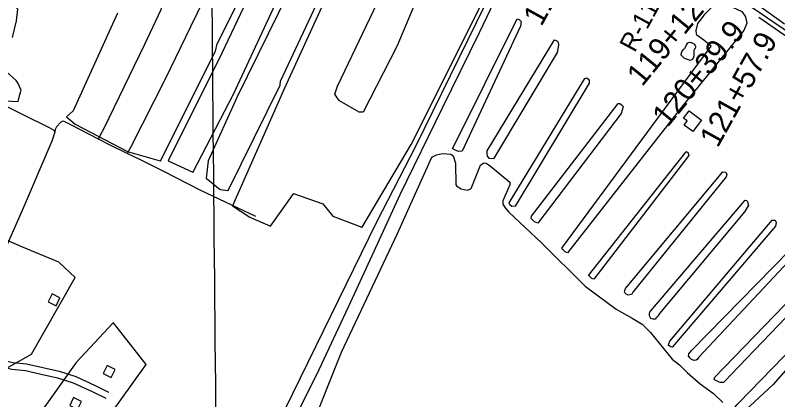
# Model space of a CAD drawing. Extents: x 3598634 to 3636690, y 517270 to 542944.
# Drawn here: x 3622982 to 3626429, y 531132 to 532870 of the extents above; entities that cross this region are included whole.
import ezdxf

# ---------------------------------------------------------------- set-up
doc = ezdxf.new("R2010")
doc.units = 0
for name, color, linetype in [('V-BLDG-OTLN', 7, 'Continuous'), ('V-GRID-MAJR', 7, 'Continuous'), ('V-LEVE-TOET', 7, 'Continuous'), ('V-RIVR-RANG-IDEN', 7, 'Continuous'), ('V-ROAD-CNTR', 7, 'Continuous'), ('V-SITE-VEGE', 7, 'Continuous'), ('V-SURV-IDEN', 7, 'Continuous'), ('V-TOPO-SHOR', 7, 'Continuous')]:
    doc.layers.add(name, color=color, linetype=linetype)

msp = doc.modelspace()

# ---------------------------------------------------------------- linework, layer by layer
at = {"layer": 'V-BLDG-OTLN'}
for points in [[(3626083.764, 532396.023), (3626044.649, 532343.977), (3626005.215, 532373.6140000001), (3626019.299, 532392.349), (3626002.728, 532404.8), (3626027.769, 532438.107)], [(3623130.903699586, 531574.3418250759), (3623166.915627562, 531556.9318598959), (3623184.325592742, 531592.9447878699), (3623148.3136647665, 531610.353753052)], [(3623380.0442013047, 531249.914473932), (3623416.05612928, 531232.5045087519), (3623433.46609446, 531268.5174367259), (3623397.454166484, 531285.9264019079)], [(3623281.689398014, 531123.833726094), (3623245.7614698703, 531141.4176909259), (3623228.177505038, 531105.4897627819), (3623264.105433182, 531087.90579795)]]:
    msp.add_lwpolyline(points, close=True, dxfattribs=at)
at = {"layer": 'V-GRID-MAJR'}
msp.add_spline([(3623966.954, 522873.50800000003), (3623909.683, 528931.139), (3623852.383, 534991.855), (3623795.082, 541052.584), (3623795.0530000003, 541055.654)], degree=3, dxfattribs=at)
at = {"layer": 'V-LEVE-TOET'}
msp.add_lwpolyline([(3626458.589, 532829.566), (3626352.275, 532906.907)], dxfattribs=at)
at = {"layer": 'V-ROAD-CNTR'}
for points in [[(3625809.1383431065, 533255.2924631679), (3626311.1803390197, 532906.6891603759), (3627185.8565896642, 532311.4463508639)], [(3622261.490438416, 531630.66971242), (3622847.4852664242, 531343.8682860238), (3622873.444214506, 531327.837318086), (3622910.9991393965, 531314.533344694), (3622971.0260193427, 531299.7853741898), (3623033.1218951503, 531293.953385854), (3623106.463748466, 531277.02541971), (3623180.393600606, 531260.458452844), (3623255.575450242, 531236.831500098), (3623343.2532748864, 531195.5375826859), (3623403.969153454, 531166.3996409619)], [(3622248.3024647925, 531603.7237663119), (3622832.975295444, 531317.57033862), (3622860.406240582, 531300.6293725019), (3622902.3891566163, 531285.7554022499), (3622966.018029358, 531270.1234335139), (3623028.323904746, 531264.2714452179), (3623099.8097617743, 531247.7714782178), (3623172.6036161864, 531231.4605108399), (3623244.6374721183, 531208.823556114), (3623330.3713006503, 531168.443636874), (3623390.9891794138, 531139.3536950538)]]:
    msp.add_lwpolyline(points, dxfattribs=at)
at = {"layer": 'V-SITE-VEGE'}
for points in [[(3624358.365, 533262.47), (3623985.895, 532500.858), (3623854.792, 532211.506), (3623845.0270000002, 532133.2710000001), (3623845.3880000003, 532132.675), (3623908.847, 532082.314), (3623909.3340000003, 532082.107), (3623942.8740000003, 532077.6140000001), (3623943.397, 532077.684), (3623943.907, 532078.1630000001), (3624179.281, 532553.534), (3624181.571, 532572.431), (3624596.074, 533455.787)], [(3624618.508, 533454.691), (3624199.399, 532540.628), (3623963.66, 532008.92), (3623963.615, 532008.232), (3623964.032, 532007.675), (3624042.295, 531957.226), (3624135.1780000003, 531915.963), (3624135.829, 531915.908), (3624136.4020000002, 531916.303), (3624239.066, 532063.024), (3624239.515, 532063.38), (3624240.213, 532063.395), (3624372.389, 532017.485), (3624372.842, 532017.1630000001), (3624416.88, 531962.095), (3624417.304, 531961.785), (3624549.4220000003, 531911.304), (3624550.1, 531911.292), (3624550.6410000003, 531911.73), (3624771.696, 532285.478), (3625129, 532999.814)], [(3623444.981, 532878.904), (3623243.9250000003, 532437.519), (3623214.294, 532410.375), (3623253.215, 532378.121), (3623489.757, 532253.335), (3623637.014, 532211.879), (3623637.667, 532211.9180000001), (3623638.177, 532212.393), (3623887.132, 532707.057), (3623894.089, 532740.136), (3624216.2660000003, 533379.968)], [(3624235.1750000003, 533374.1410000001), (3623915.495, 532698.901), (3623672.727, 532212.411), (3623672.784, 532211.7170000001), (3623673.282, 532211.23), (3623784.9, 532161.164), (3623785.684, 532161.148), (3623786.198, 532161.617), (3623968.143, 532512.5970000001), (3624277.237, 533178.355)], [(3622969.64, 532768.966), (3622988.273, 532844.725), (3622993.948, 532897.625), (3622951.325, 532937.709)], [(3625104.5330000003, 532915.91), (3624790.613, 532277.286), (3624614.322, 531934.123)], [(3622902.916, 532484.558), (3622995.072, 532479.823), (3623003.058, 532512.292), (3623008.393, 532531.234), (3622994.7630000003, 532560.915), (3622986.602, 532574.402), (3622943.197, 532614.784)], [(3624170.463, 530629.783), (3624456.22, 531346.775), (3624710.063, 531883.513), (3624864.685, 532227.958), (3624885.968, 532238.702), (3624912.598, 532245.466), (3624951.2630000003, 532241.616), (3624961.951, 532234.993), (3624971.407, 532201.711), (3624973.115, 532103.091), (3624978.466, 532097.781), (3624997.171, 532085.857), (3625011.846, 532081.915), (3625027.85, 532079.31), (3625042.485, 532086.029), (3625084.731, 532191.479), (3625100.683, 532202.202), (3625110.017, 532200.906), (3625130.059, 532187.655), (3625218.295, 532116.02), (3625218.34, 532104.025), (3625185.302, 532030.598), (3625186.69, 532015.943), (3625196.085, 531998.653), (3625213.482, 531980.06), (3625360.617, 531840.681), (3625558.611, 531645.519), (3625698.95, 531540.7660000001), (3625771.069, 531501.057), (3625816.491, 531473.241), (3625853.951, 531436.068), (3625951.704, 531315.158), (3625983.786, 531289.957), (3626019.903, 531255.444), (3626077.409, 531203.685), (3626138.883, 531159.938), (3626180.349, 531120.113)], [(3624614.322, 531934.123), (3624200.062, 531087.711)], [(3622863.839, 531231.253), (3623055.595, 531337.3150000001), (3623055.98, 531337.696), (3623252.7290000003, 531683.6730000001), (3623252.8540000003, 531684.273), (3623252.543, 531684.898), (3623179.272, 531753.6140000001), (3623178.97, 531753.809), (3623011.46, 531823.117), (3622893.119, 531873.988)], [(3623401.418, 531051.152), (3623573.256, 531290.588), (3623573.4420000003, 531291.125), (3623573.233, 531291.786), (3623426.457, 531479.9130000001), (3623426.234, 531480.1240000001), (3623425.558, 531480.292), (3623424.935, 531479.979), (3623258.0130000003, 531300.3960000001), (3623026.464, 530976.968)]]:
    msp.add_lwpolyline(points, dxfattribs=at)
for points in [[(3624704.808, 533110.336), (3624749.799, 533075.0970000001), (3624781.7600000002, 533051.608), (3624816.0640000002, 533032.852), (3624823.199, 533018.715), (3624812.719, 532980.903), (3624707.446, 532727.8910000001), (3624555.12, 532432.205), (3624536.233, 532432.131), (3624447.504, 532483.732), (3624439.201, 532494.325), (3624427.325, 532513.166), (3624438.988, 532549.803), (3624700.127, 533099.6950000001)], [(3626162.927, 532927.09), (3626221.4280000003, 532907.81), (3626266.924, 532887.338), (3626283.231, 532862.809), (3626289.227, 532833.406), (3626275.225, 532801.572), (3625989.367, 532448.542), (3625478.659, 531795.682), (3625468.049, 531800.352), (3625457.416, 531810.903), (3625452.685, 531816.7710000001), (3625887.131, 532404.602), (3626127.732, 532729.908), (3626094.126, 532757.331), (3626063.251, 532779.21), (3626061.457, 532785.692), (3626060.22, 532801.023), (3626067.179, 532832.31), (3626087.716, 532860.112), (3626100.041, 532876.084), (3626132.393, 532908.139), (3626155.302, 532924.6630000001)], [(3624957.785, 532265.696), (3625250.989, 532852.9890000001), (3625260.414, 532850.671), (3625268.688, 532841.287), (3625265.239, 532820.086), (3625002.555, 532255.274), (3624984.903, 532254.031), (3624964.857, 532263.37), (3624961.318, 532265.711)], [(3625115.5470000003, 532256.882), (3625419.669, 532758.291), (3625427.916, 532755.969), (3625436.188, 532747.761), (3625437.415, 532734.817), (3625431.656, 532701.838), (3625143.934, 532220.503), (3625125.093, 532222.784), (3625116.813, 532233.346), (3625114.419, 532243.93)], [(3625215.313, 532021.853), (3625556.8680000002, 532584.609), (3625566.2770000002, 532586.9990000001), (3625576.906, 532577.623), (3625575.784, 532563.4940000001), (3625242.4450000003, 532006.653), (3625227.149, 532005.4180000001), (3625217.703, 532012.4450000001)], [(3625315.596, 531961.026), (3625707.966, 532471.01), (3625715.0270000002, 532471.041), (3625726.8340000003, 532461.665), (3625729.2120000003, 532455.79), (3625721.083, 532426.331), (3625343.967, 531929.353), (3625328.637, 531936.357), (3625314.455, 531951.607)], [(3625573.214, 531693.639), (3626012.487, 532250.885), (3626016.008, 532253.253), (3626024.269, 532247.399), (3626026.669, 532235.638), (3625597.994, 531677.255), (3625588.5670000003, 531679.573), (3625577.934, 531690.126)], [(3625772.953, 531618.721), (3625769.449, 531609.376), (3625764.147, 531607.586), (3625751.768, 531605.177), (3625750.5870000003, 531605.763), (3625742.909, 531608.683), (3625738.1720000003, 531613.384), (3625736.378, 531619.866), (3625736.943, 531626.356), (3625738.696, 531630.493), (3625741.043, 531634.04), (3626179.966, 532162.069), (3626194.095, 532160.943), (3626198.845, 532150.367), (3626195.353, 532139.761)], [(3625893.4450000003, 531521.635), (3625886.736, 531510.115), (3625879.691, 531501.831), (3625874.997, 531495.914), (3625866.145, 531495.882), (3625855.518, 531498.79), (3625850.765, 531507.6190000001), (3625848.969, 531514.691), (3625849.522, 531524.13), (3625850.099, 531527.6730000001), (3625854.795, 531533.587), (3626281.68, 532034.155), (3626288.752, 532031.829), (3626291.1240000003, 532027.129), (3626295.895, 532010.667), (3626279.524, 531982.357)], [(3625953.546, 531371.484), (3625950.6720000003, 531370.0650000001), (3625945.95, 531371.224), (3625937.086, 531375.318), (3625935.308, 531377.671), (3625934.122, 531378.8470000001), (3625934.1180000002, 531380.026), (3625941.1350000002, 531396.568), (3626403.262, 531943.984), (3626416.207, 531944.035), (3626420.957, 531933.459), (3626418.667, 531916.971)], [(3626072.031, 531324.917), (3626065.8680000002, 531314.595), (3626059.394, 531311.031), (3626050.551, 531309.819), (3626039.328, 531313.905), (3626031.044, 531320.948), (3626025.701, 531329.779), (3626027.433, 531339.2220000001), (3626039.174, 531354.013), (3626480.2970000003, 531805.386), (3626493.247, 531805.437), (3626516.684, 531832.5970000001), (3626521.382, 531834.969), (3626527.268, 531834.992), (3626533.185, 531826.775), (3626522.677, 531804.372)], [(3626215.987, 531244.9180000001), (3626191.904, 531218.281), (3626185.441, 531211.769), (3626181.91, 531209.985), (3626168.934, 531209.346), (3626160.664, 531212.264), (3626142.343, 531221.632), (3626141.732, 531226.938), (3626143.477, 531233.433), (3626184.611, 531275.482), (3626642.9450000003, 531749.508), (3626663.006, 531736.636), (3626664.222, 531726.0480000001), (3626645.52, 531691.843)], [(3626282.028, 531083.025), (3626268.546, 531067.608), (3626260.299, 531064.628), (3626250.282, 531062.23), (3626238.457, 531069.265), (3626234.298, 531077.506), (3626232.489, 531087.527), (3626233.0670000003, 531091.068), (3626235.9790000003, 531100.517), (3626244.79, 531110.577), (3626251.843, 531117.094), (3626660.233, 531537.704), (3626695.432, 531567.265), (3626717.736, 531582.651), (3626724.798, 531582.678), (3626723.702, 531561.485), (3626407.27, 531201.281)]]:
    msp.add_lwpolyline(points, close=True, dxfattribs=at)
at = {"layer": 'V-TOPO-SHOR'}
for points in [[(3624168.5700000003, 533635.294), (3624070.258, 533430.242), (3623950.29, 533180.278), (3623774.125, 532818.027), (3623661.7660000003, 532584.609), (3623503.105, 532272.561), (3623495.491, 532258.377), (3623488.673, 532244.6140000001)], [(3623834.394, 533465.732), (3623627.528, 532956.491), (3623629.3170000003, 532951.191), (3623635.242, 532944.133), (3623637.038, 532937.063), (3623640.647, 532918.791), (3623642.449, 532910.54), (3623640.149, 532894.604), (3623565.836, 532738.01), (3623404.9, 532404.133), (3623375.048, 532343.264), (3623372.703, 532339.715), (3623364.507, 532323.757), (3623358.642, 532314.887), (3623356.2970000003, 532311.34), (3623355.912, 532310.5920000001)], [(3625360.682, 533378.33), (3625225.733, 533098.106), (3625078.824, 532790.412), (3624911.2, 532450.28), (3624720.736, 532057.959), (3624593.995, 531782.702), (3624486.84, 531549.75), (3624344.309, 531244.269), (3624252.8540000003, 531064.577)], [(3626342.809, 532861.709), (3626455.498, 532782.116), (3626599.434, 532687.341), (3626754.006, 532580.251), (3626966.998, 532429.839), (3627133.951, 532316.325)], [(3626039.193, 532746.675), (3626052.79, 532738.471), (3626056.953, 532729.0480000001), (3626056.97, 532724.919), (3626054.631, 532719.603), (3626052.286, 532716.053), (3626048.765, 532710.733), (3626048.798, 532702.473), (3626048.859, 532685.958), (3626045.947, 532676.511), (3626041.255, 532669.414), (3626032.4220000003, 532665.843), (3626024.742, 532668.761), (3626007.615, 532674.596), (3625995.186, 532685.753), (3625992.22, 532689.872), (3625991.614, 532694.588), (3625995.112, 532705.22), (3626000.975, 532714.089), (3626005.682, 532717.647), (3626008.627, 532718.837), (3626010.382, 532722.384), (3626015.057, 532733.609), (3626017.99, 532738.338), (3626022.684, 532744.844), (3626025.623, 532747.214), (3626031.519, 532747.826), (3626034.472, 532746.659), (3626039.193, 532746.675)], [(3622749.095, 532552.662), (3623135.8910000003, 532363.1630000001), (3623156.571, 532349.685), (3623161.3170000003, 532342.042), (3623147.325, 532301.317), (3623012.951, 531987.822), (3622927.642, 531792.395), (3622840.627, 531579.872), (3622748.239, 531385.601)], [(3624068.992, 531959.903), (3623820.218, 532077.5160000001), (3623654.137, 532164.181), (3623548.358, 532215.684), (3623488.673, 532244.6140000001), (3623408.306, 532283.571), (3623355.912, 532310.5920000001), (3623235.7290000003, 532372.571), (3623199.6780000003, 532391.31), (3623193.786, 532389.518), (3623187.896, 532387.136), (3623168.5130000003, 532365.237), (3623162.6580000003, 532354.008), (3623161.3170000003, 532342.042)]]:
    msp.add_lwpolyline(points, dxfattribs=at)

# ---------------------------------------------------------------- texts
at = {"layer": 'V-RIVR-RANG-IDEN'}
msp.add_text('R-112.5', height=82.999998, rotation=61.646487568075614, dxfattribs=at).set_placement((3625782.043, 532697.86))
at = {"layer": 'V-SURV-IDEN'}
for s, height, rotation, p in [('112+29.2', 100, 61.15373078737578, (3625360.307533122, 532815.7000963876)), ('119+12.4', 100, 50.7183748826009, (3625815.7393862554, 532543.7465508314)), ('120+39.9', 100, 50.67851139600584, (3625930.248538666, 532359.5482320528)), ('121+57.9', 99.99999999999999, 60.904196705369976, (3626157.4267208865, 532267.1680828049))]:
    msp.add_text(s, height=height, rotation=rotation, dxfattribs=at).set_placement(p)

doc.saveas('drawing.dxf')
